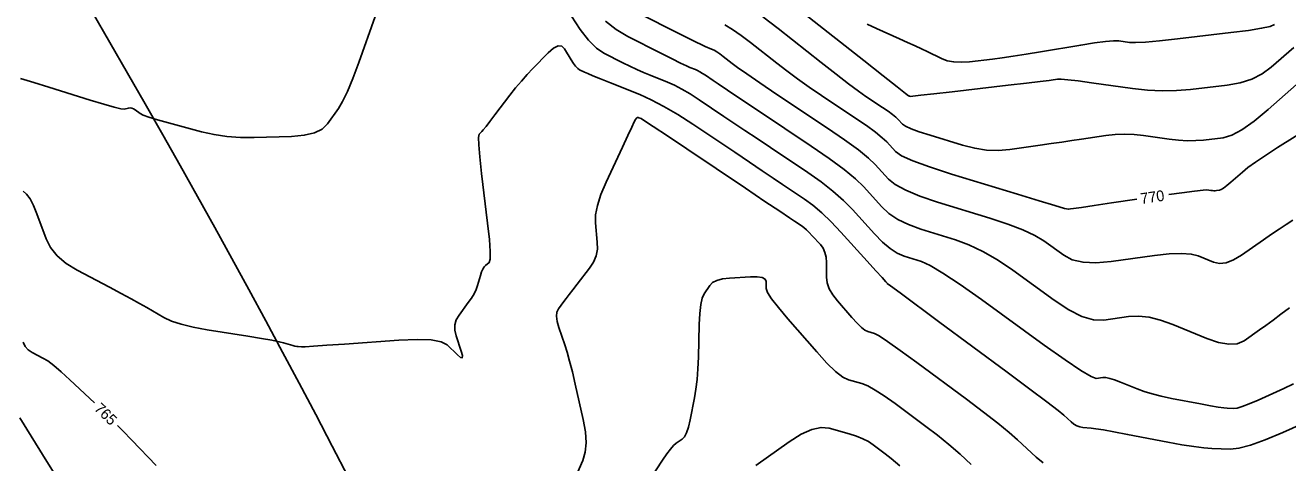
# Model space of a CAD drawing. Extents: x 2082232 to 2083549, y 592624 to 593832.
# Drawn here: x 2082697.2 to 2082779.3, y 593563 to 593591.4 of the extents above; entities that cross this region are included whole.
import ezdxf

# ---------------------------------------------------------------- set-up
doc = ezdxf.new("R2010")
doc.units = 0
for name, color, linetype in [('DT_X_Contour_Major', 7, 'Continuous'), ('DT_X_Contour_Minor', 7, 'Continuous'), ('GE_X_CL_5', 7, 'Continuous')]:
    doc.layers.add(name, color=color, linetype=linetype)

msp = doc.modelspace()

# ---------------------------------------------------------------- linework, layer by layer
at = {"layer": 'DT_X_Contour_Major'}
for points in [[(2082742.678, 593591.459), (2082743.19, 593591.157), (2082743.751, 593590.775), (2082744.363, 593590.313), (2082746.059, 593588.974), (2082746.718, 593588.466), (2082747.422, 593587.946), (2082748.173, 593587.416), (2082748.969, 593586.874), (2082751.153, 593585.413), (2082751.896, 593584.904), (2082752.489, 593584.473), (2082752.929, 593584.12), (2082753.219, 593583.845), (2082753.789, 593583.216), (2082754.177, 593582.948), (2082754.914, 593582.615), (2082755.999, 593582.217), (2082757.433, 593581.755), (2082761.72, 593580.436), (2082763.133, 593580.004), (2082764.157, 593579.698), (2082764.793, 593579.517), (2082765.04, 593579.462), (2082765.179, 593579.482), (2082765.385, 593579.512), (2082765.899, 593579.587), (2082766.722, 593579.707), (2082767.853, 593579.872), (2082769.5, 593580.113)], [(2082732.881, 593561.839), (2082733.44, 593563.12), (2082733.6, 593563.647), (2082733.658, 593564.268), (2082733.614, 593564.983), (2082733.47, 593565.791), (2082732.95, 593568.072), (2082732.761, 593568.874), (2082732.584, 593569.568), (2082732.42, 593570.155), (2082732.267, 593570.635), (2082731.877, 593571.772), (2082731.765, 593572.167), (2082731.723, 593572.5), (2082731.751, 593572.771), (2082731.849, 593572.98), (2082732.204, 593573.455), (2082732.358, 593573.659), (2082732.553, 593573.916), (2082732.791, 593574.224), (2082733.071, 593574.585), (2082733.873, 593575.618), (2082734.13, 593576.016), (2082734.301, 593576.433), (2082734.385, 593576.87), (2082734.381, 593577.327), (2082734.257, 593578.573), (2082734.266, 593579.089), (2082734.386, 593579.703), (2082734.617, 593580.414), (2082734.958, 593581.222), (2082736.016, 593583.508), (2082736.366, 593584.263), (2082736.624, 593584.812), (2082736.788, 593585.156), (2082736.859, 593585.295), (2082736.925, 593585.391), (2082736.953, 593585.42), (2082736.989, 593585.434), (2082737.033, 593585.434), (2082737.084, 593585.419), (2082737.23, 593585.361), (2082737.457, 593585.222), (2082738.029, 593584.848), (2082738.944, 593584.239), (2082740.204, 593583.395), (2082744.022, 593580.831), (2082745.295, 593579.976), (2082746.252, 593579.334), (2082746.891, 593578.905), (2082747.214, 593578.689), (2082747.651, 593578.396), (2082747.819, 593578.273), (2082747.996, 593578.123), (2082748.181, 593577.946), (2082748.374, 593577.742), (2082748.899, 593577.162), (2082749.072, 593576.927), (2082749.196, 593576.655), (2082749.271, 593576.346), (2082749.298, 593576.001), (2082749.303, 593575.033), (2082749.349, 593574.665), (2082749.483, 593574.285), (2082749.705, 593573.895), (2082750.015, 593573.494), (2082750.957, 593572.409), (2082751.287, 593572.047), (2082751.569, 593571.775), (2082751.804, 593571.594), (2082751.992, 593571.502), (2082752.428, 593571.377), (2082752.723, 593571.224), (2082753.28, 593570.859), (2082754.099, 593570.28), (2082755.179, 593569.49), (2082758.41, 593567.098), (2082759.527, 593566.261), (2082760.453, 593565.543), (2082761.189, 593564.943), (2082761.734, 593564.462), (2082762.935, 593563.339), (2082763.394, 593562.965)], [(2082771.578, 593580.416), (2082772.418, 593580.536), (2082773.259, 593580.648), (2082773.804, 593580.71), (2082774.052, 593580.721), (2082774.319, 593580.684), (2082774.417, 593580.673), (2082774.509, 593580.668), (2082774.595, 593580.668), (2082774.675, 593580.674), (2082774.882, 593580.699), (2082774.985, 593580.738), (2082775.141, 593580.838), (2082775.348, 593580.998), (2082775.606, 593581.218), (2082776.366, 593581.886), (2082776.722, 593582.173), (2082777.223, 593582.533), (2082777.869, 593582.967), (2082778.658, 593583.473), (2082780.956, 593584.921)], [(2082697.014, 593570.818), (2082697.158, 593570.538), (2082697.352, 593570.315), (2082697.594, 593570.15), (2082698.307, 593569.783), (2082698.617, 593569.591), (2082699.013, 593569.289), (2082699.496, 593568.876), (2082700.064, 593568.354), (2082701.65, 593566.856)], [(2082703.155, 593565.391), (2082703.504, 593565.04), (2082704.096, 593564.43), (2082705.666, 593562.792)]]:
    msp.add_lwpolyline(points, dxfattribs=at)
at = {"layer": 'DT_X_Contour_Minor'}
for points in [[(2082696.853, 593587.978), (2082697.716, 593587.708), (2082698.677, 593587.408), (2082701.37, 593586.566), (2082702.267, 593586.293), (2082702.936, 593586.105), (2082703.379, 593586.001), (2082703.595, 593585.982), (2082703.869, 593586.044), (2082703.974, 593586.054), (2082704.082, 593586.036), (2082704.194, 593585.992), (2082704.311, 593585.921), (2082704.626, 593585.694), (2082704.83, 593585.592), (2082705.206, 593585.457), (2082705.753, 593585.289), (2082706.472, 593585.088), (2082708.619, 593584.506), (2082709.437, 593584.319), (2082710.282, 593584.194), (2082711.153, 593584.13), (2082712.05, 593584.128), (2082714.479, 593584.205), (2082715.308, 593584.277), (2082715.976, 593584.435), (2082716.482, 593584.68), (2082716.827, 593585.011), (2082717.53, 593586.01), (2082717.81, 593586.479), (2082718.124, 593587.135), (2082718.472, 593587.979), (2082718.854, 593589.011), (2082719.917, 593592.012)], [(2082732.706, 593592.035), (2082733.274, 593591.157), (2082733.813, 593590.463), (2082734.322, 593589.952), (2082734.802, 593589.625), (2082736.041, 593588.997), (2082736.5, 593588.77), (2082736.95, 593588.559), (2082737.39, 593588.365), (2082737.82, 593588.188), (2082738.953, 593587.737), (2082739.401, 593587.539), (2082739.893, 593587.28), (2082740.431, 593586.963), (2082741.014, 593586.586), (2082742.628, 593585.503), (2082743.271, 593585.071), (2082743.99, 593584.589), (2082744.786, 593584.056), (2082745.658, 593583.473), (2082748.084, 593581.85), (2082748.948, 593581.243), (2082749.719, 593580.64), (2082750.397, 593580.04), (2082750.982, 593579.444), (2082752.419, 593577.859), (2082752.943, 593577.322), (2082753.439, 593576.902), (2082753.906, 593576.597), (2082754.345, 593576.409), (2082755.476, 593576.061), (2082756.039, 593575.808), (2082756.878, 593575.311), (2082757.995, 593574.569), (2082759.389, 593573.582), (2082763.474, 593570.626), (2082764.835, 593569.658), (2082765.853, 593568.974), (2082766.527, 593568.572), (2082766.858, 593568.452), (2082767.284, 593568.511), (2082767.476, 593568.509), (2082767.729, 593568.459), (2082768.045, 593568.362), (2082768.424, 593568.217), (2082769.518, 593567.767), (2082769.965, 593567.602), (2082770.487, 593567.446), (2082771.083, 593567.297), (2082771.755, 593567.157), (2082773.644, 593566.795), (2082774.284, 593566.676), (2082774.786, 593566.589), (2082775.152, 593566.534), (2082775.38, 593566.512), (2082775.806, 593566.495), (2082776.024, 593566.525), (2082776.36, 593566.627), (2082776.813, 593566.801), (2082777.384, 593567.046), (2082779.062, 593567.797), (2082779.687, 593568.1)], [(2082734.926, 593591.707), (2082735.605, 593591.16), (2082736.37, 593590.705), (2082738.522, 593589.615), (2082739.245, 593589.251), (2082739.8, 593588.975), (2082740.187, 593588.788), (2082740.406, 593588.69), (2082740.765, 593588.547), (2082740.907, 593588.484), (2082741.063, 593588.402), (2082741.234, 593588.302), (2082741.419, 593588.182), (2082741.93, 593587.839), (2082742.259, 593587.619), (2082742.86, 593587.216), (2082743.733, 593586.632), (2082744.88, 593585.865), (2082748.301, 593583.577), (2082749.477, 593582.767), (2082750.44, 593582.053), (2082751.19, 593581.434), (2082751.728, 593580.911), (2082752.876, 593579.645), (2082753.359, 593579.196), (2082753.946, 593578.801), (2082754.639, 593578.46), (2082755.437, 593578.172), (2082757.703, 593577.474), (2082758.573, 593577.154), (2082759.482, 593576.717), (2082760.431, 593576.163), (2082761.42, 593575.492), (2082764.108, 593573.547), (2082765.066, 593572.919), (2082765.925, 593572.494), (2082766.683, 593572.273), (2082767.341, 593572.255), (2082768.962, 593572.478), (2082769.598, 593572.509), (2082770.289, 593572.433), (2082771.035, 593572.251), (2082771.837, 593571.962), (2082774.049, 593571.051), (2082774.822, 593570.786), (2082775.484, 593570.673), (2082776.033, 593570.712), (2082776.471, 593570.903), (2082777.49, 593571.616), (2082777.898, 593571.906), (2082778.359, 593572.242), (2082778.872, 593572.625), (2082779.438, 593573.053)], [(2082737.279, 593592.12), (2082739.466, 593591.012), (2082740.203, 593590.641), (2082740.773, 593590.357), (2082741.176, 593590.162), (2082741.412, 593590.054), (2082741.819, 593589.885), (2082741.98, 593589.808), (2082742.159, 593589.703), (2082742.355, 593589.569), (2082742.568, 593589.408), (2082743.16, 593588.941), (2082743.508, 593588.684), (2082744.109, 593588.265), (2082744.964, 593587.684), (2082746.071, 593586.94), (2082749.361, 593584.74), (2082750.481, 593583.973), (2082751.373, 593583.324), (2082752.037, 593582.792), (2082752.473, 593582.378), (2082753.332, 593581.43), (2082753.774, 593581.07), (2082754.454, 593580.701), (2082755.372, 593580.322), (2082756.528, 593579.934), (2082759.931, 593578.888), (2082761.108, 593578.501), (2082762.086, 593578.124), (2082762.868, 593577.758), (2082763.451, 593577.402), (2082764.742, 593576.467), (2082765.298, 593576.179), (2082765.997, 593576.014), (2082766.838, 593575.974), (2082767.823, 593576.057), (2082770.64, 593576.445), (2082771.61, 593576.553), (2082772.41, 593576.587), (2082773.038, 593576.546), (2082773.494, 593576.43), (2082774.484, 593576.023), (2082774.876, 593575.936), (2082775.31, 593575.982), (2082775.786, 593576.161), (2082776.304, 593576.472), (2082777.742, 593577.478), (2082778.265, 593577.841), (2082778.756, 593578.174), (2082779.215, 593578.477), (2082779.642, 593578.751)], [(2082745.148, 593591.981), (2082746.157, 593591.218), (2082748.958, 593589.007), (2082749.927, 593588.247), (2082750.735, 593587.627), (2082751.382, 593587.147), (2082751.867, 593586.807), (2082752.945, 593586.086), (2082753.312, 593585.835), (2082753.604, 593585.622), (2082753.822, 593585.448), (2082753.965, 593585.312), (2082754.246, 593585.002), (2082754.438, 593584.869), (2082754.801, 593584.705), (2082755.337, 593584.509), (2082756.045, 593584.28), (2082758.161, 593583.629), (2082758.948, 593583.429), (2082759.722, 593583.316), (2082760.482, 593583.291), (2082761.229, 593583.353), (2082763.204, 593583.636), (2082763.927, 593583.739), (2082764.615, 593583.838), (2082765.268, 593583.933), (2082765.886, 593584.023), (2082767.487, 593584.257), (2082768.09, 593584.323), (2082768.7, 593584.345), (2082769.317, 593584.324), (2082769.94, 593584.258), (2082771.61, 593584.026), (2082772.218, 593583.957), (2082772.792, 593583.924), (2082773.329, 593583.927), (2082773.832, 593583.966), (2082775.124, 593584.118), (2082775.67, 593584.275), (2082776.338, 593584.632), (2082777.128, 593585.188), (2082778.04, 593585.945), (2082780.636, 593588.23)], [(2082747.9, 593592.165), (2082751.735, 593589.136), (2082752.995, 593588.141), (2082753.899, 593587.429), (2082754.447, 593587), (2082754.639, 593586.852), (2082754.676, 593586.836), (2082754.689, 593586.83), (2082754.701, 593586.825), (2082754.711, 593586.82), (2082754.72, 593586.816), (2082754.743, 593586.805), (2082754.921, 593586.821), (2082755.437, 593586.877), (2082756.291, 593586.974), (2082757.484, 593587.112), (2082761.116, 593587.533), (2082762.322, 593587.673), (2082763.214, 593587.779), (2082763.792, 593587.85), (2082764.057, 593587.885), (2082764.346, 593587.935), (2082764.566, 593587.933), (2082765.007, 593587.893), (2082765.67, 593587.813), (2082766.556, 593587.694), (2082769.212, 593587.325), (2082770.196, 593587.217), (2082771.153, 593587.17), (2082772.084, 593587.183), (2082772.988, 593587.258), (2082775.366, 593587.537), (2082776.215, 593587.689), (2082776.977, 593587.935), (2082777.654, 593588.276), (2082778.245, 593588.711), (2082779.706, 593589.997)], [(2082751.948, 593591.511), (2082752.543, 593591.214), (2082754.045, 593590.553), (2082754.581, 593590.315), (2082755.062, 593590.097), (2082755.489, 593589.898), (2082755.86, 593589.719), (2082756.778, 593589.269), (2082757.15, 593589.129), (2082757.578, 593589.048), (2082758.061, 593589.026), (2082758.601, 593589.062), (2082760.113, 593589.237), (2082760.733, 593589.316), (2082761.457, 593589.42), (2082762.285, 593589.549), (2082763.218, 593589.704), (2082765.845, 593590.15), (2082766.74, 593590.292), (2082767.453, 593590.383), (2082767.985, 593590.424), (2082768.335, 593590.413), (2082769.028, 593590.317), (2082769.418, 593590.304), (2082770.067, 593590.339), (2082770.976, 593590.421), (2082772.145, 593590.55), (2082775.608, 593590.956), (2082776.76, 593591.103), (2082777.617, 593591.239), (2082778.181, 593591.364), (2082778.45, 593591.477)], [(2082697.017, 593580.645), (2082697.243, 593580.446), (2082697.468, 593580.131), (2082697.692, 593579.701), (2082697.916, 593579.155), (2082698.51, 593577.545), (2082698.804, 593576.964), (2082699.24, 593576.43), (2082699.817, 593575.942), (2082700.537, 593575.5), (2082702.644, 593574.384), (2082703.387, 593573.987), (2082704.038, 593573.635), (2082704.596, 593573.328), (2082705.062, 593573.064), (2082706.179, 593572.421), (2082706.67, 593572.19), (2082707.303, 593571.98), (2082708.079, 593571.79), (2082708.997, 593571.622), (2082711.636, 593571.201), (2082712.524, 593571.056), (2082713.206, 593570.937), (2082713.683, 593570.845), (2082713.955, 593570.778), (2082714.408, 593570.637), (2082714.566, 593570.59), (2082714.703, 593570.555), (2082714.818, 593570.533), (2082714.911, 593570.522), (2082715.129, 593570.512), (2082715.366, 593570.52), (2082715.913, 593570.553), (2082716.771, 593570.61), (2082717.938, 593570.692), (2082721.466, 593570.943), (2082722.655, 593570.994), (2082723.576, 593570.96), (2082724.229, 593570.841), (2082724.615, 593570.637), (2082725.284, 593569.979), (2082725.488, 593569.81), (2082725.597, 593569.795), (2082725.611, 593569.936), (2082725.53, 593570.231), (2082725.189, 593571.225), (2082725.105, 593571.589), (2082725.11, 593571.936), (2082725.203, 593572.265), (2082725.385, 593572.577), (2082725.989, 593573.386), (2082726.196, 593573.683), (2082726.365, 593573.966), (2082726.495, 593574.236), (2082726.587, 593574.492), (2082726.781, 593575.158), (2082726.856, 593575.386), (2082726.935, 593575.569), (2082727.019, 593575.708), (2082727.108, 593575.802), (2082727.35, 593575.994), (2082727.412, 593576.209), (2082727.415, 593576.708), (2082727.358, 593577.493), (2082727.243, 593578.563), (2082726.857, 593581.795), (2082726.739, 593582.864), (2082726.672, 593583.645), (2082726.657, 593584.14), (2082726.694, 593584.348), (2082726.862, 593584.52), (2082726.963, 593584.636), (2082727.14, 593584.857), (2082727.393, 593585.181), (2082727.722, 593585.609), (2082728.701, 593586.889), (2082729.069, 593587.357), (2082729.439, 593587.801), (2082729.811, 593588.222), (2082730.186, 593588.619), (2082731.187, 593589.646), (2082731.535, 593589.95), (2082731.829, 593590.092), (2082732.068, 593590.073), (2082732.253, 593589.891), (2082732.673, 593589.192), (2082732.826, 593588.955), (2082732.971, 593588.768), (2082733.106, 593588.631), (2082733.233, 593588.544), (2082733.559, 593588.379), (2082733.756, 593588.289), (2082734.1, 593588.144), (2082734.593, 593587.943), (2082735.234, 593587.686), (2082737.141, 593586.927), (2082737.894, 593586.593), (2082738.723, 593586.159), (2082739.628, 593585.625), (2082740.609, 593584.991), (2082743.325, 593583.167), (2082744.283, 593582.524), (2082745.121, 593581.962), (2082745.839, 593581.481), (2082746.436, 593581.081), (2082747.868, 593580.123), (2082748.418, 593579.72), (2082748.996, 593579.229), (2082749.6, 593578.649), (2082750.232, 593577.982), (2082751.952, 593576.084), (2082752.517, 593575.461), (2082752.92, 593575.015), (2082753.162, 593574.748), (2082753.242, 593574.657), (2082753.242, 593574.654), (2082753.243, 593574.653), (2082753.243, 593574.651), (2082753.244, 593574.65), (2082753.245, 593574.648), (2082753.248, 593574.644), (2082753.25, 593574.643), (2082753.251, 593574.642), (2082753.252, 593574.641), (2082753.252, 593574.641), (2082753.254, 593574.641), (2082753.463, 593574.486), (2082754.09, 593574.022), (2082756.597, 593572.167), (2082761.053, 593568.868), (2082762.537, 593567.766), (2082763.648, 593566.931), (2082764.384, 593566.364), (2082764.748, 593566.065), (2082765.218, 593565.625), (2082765.397, 593565.479), (2082765.584, 593565.37), (2082765.778, 593565.298), (2082765.979, 593565.263), (2082766.523, 593565.219), (2082766.824, 593565.181), (2082767.32, 593565.101), (2082768.01, 593564.977), (2082768.894, 593564.81), (2082771.511, 593564.309), (2082772.427, 593564.142), (2082773.21, 593564.018), (2082773.86, 593563.937), (2082774.379, 593563.898), (2082775.585, 593563.852), (2082776.137, 593563.907), (2082776.89, 593564.106), (2082777.844, 593564.451), (2082778.999, 593564.939), (2082782.345, 593566.436)], [(2082737.84, 593561.939), (2082738.626, 593563.137), (2082738.903, 593563.542), (2082739.143, 593563.861), (2082739.347, 593564.091), (2082739.515, 593564.235), (2082739.915, 593564.501), (2082740.06, 593564.655), (2082740.193, 593564.917), (2082740.316, 593565.288), (2082740.427, 593565.768), (2082740.71, 593567.192), (2082740.805, 593567.759), (2082740.879, 593568.39), (2082740.931, 593569.087), (2082740.962, 593569.848), (2082741.015, 593571.965), (2082741.049, 593572.685), (2082741.114, 593573.258), (2082741.208, 593573.684), (2082741.332, 593573.962), (2082741.701, 593574.509), (2082741.886, 593574.692), (2082742.163, 593574.832), (2082742.533, 593574.927), (2082742.995, 593574.978), (2082744.35, 593575.055), (2082744.794, 593575.059), (2082745.112, 593575.013), (2082745.304, 593574.916), (2082745.368, 593574.769), (2082745.371, 593574.308), (2082745.46, 593574.056), (2082745.725, 593573.644), (2082746.167, 593573.071), (2082746.784, 593572.339), (2082748.666, 593570.174), (2082749.324, 593569.451), (2082749.888, 593568.909), (2082750.357, 593568.546), (2082750.731, 593568.363), (2082751.603, 593568.114), (2082751.983, 593567.962), (2082752.47, 593567.695), (2082753.063, 593567.312), (2082753.762, 593566.813), (2082755.768, 593565.328), (2082756.517, 593564.756), (2082757.259, 593564.154), (2082757.994, 593563.522), (2082758.721, 593562.86)], [(2082696.798, 593565.882), (2082698.567, 593563.052), (2082699.148, 593562.12)], [(2082744.701, 593562.783), (2082746.873, 593564.336), (2082747.646, 593564.828), (2082748.339, 593565.139), (2082748.949, 593565.271), (2082749.478, 593565.221), (2082750.781, 593564.849), (2082751.245, 593564.7), (2082751.66, 593564.532), (2082752.027, 593564.344), (2082752.344, 593564.137), (2082753.126, 593563.558), (2082753.507, 593563.252), (2082754.064, 593562.766)]]:
    msp.add_lwpolyline(points, dxfattribs=at)
at = {"layer": 'GE_X_CL_5'}
msp.add_arc((2082101.49, 593242.014), 694.785, 25.520029, 37.696362, dxfattribs=at)

# ---------------------------------------------------------------- texts
at = {"layer": 'DT_X_Contour_Major'}
for s, rotation, p in [('770', 8.29005, (2082769.783, 593579.801)), ('765', 315.76458, (2082701.594, 593566.434))]:
    msp.add_text(s, height=0.7, rotation=rotation, dxfattribs=at).set_placement(p)

doc.saveas('drawing.dxf')
